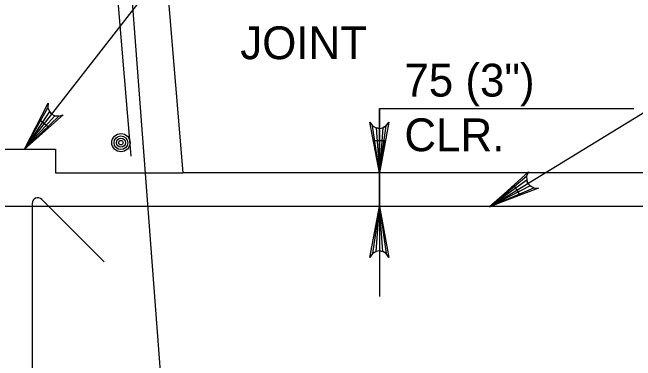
# Model space of a CAD drawing. Extents: x 638340 to 640241, y 295465 to 298435.
# Drawn here: x 639972.9 to 640029.9, y 298203 to 298234.9 of the extents above; entities that cross this region are included whole.
import ezdxf

# ---------------------------------------------------------------- set-up
doc = ezdxf.new("R2010")
doc.units = 0
for name, color, linetype in [('3', 7, 'Continuous'), ('4', 7, 'Continuous'), ('6', 7, 'Continuous'), ('7', 7, 'Continuous'), ('9', 7, 'Continuous')]:
    doc.layers.add(name, color=color, linetype=linetype)

msp = doc.modelspace()

# ---------------------------------------------------------------- linework, layer by layer
at = {"layer": '4'}
for p, q in [((639974.016, 298222.353), (639989.687, 298242.506)), ((640016.597, 298217.114), (640035.803, 298228.878)), ((640016.597, 298217.114), (640035.803, 298228.878)), ((640006.477, 298226.089), (640006.477, 298208.889)), ((640006.478, 298226.089), (640029.733, 298226.089)), ((640006.478, 298217.114), (640006.478, 298226.089))]:
    msp.add_line(p, q, dxfattribs=at)
for points in [[(639974.016, 298222.353), (639976.187, 298226.568), (639976.164, 298226.133), (639976.295, 298225.795), (639976.51, 298225.56), (639976.789, 298225.412), (639977.149, 298225.366), (639977.566, 298225.495), (639974.016, 298222.353), (639977.149, 298225.366), (639976.789, 298225.412), (639974.016, 298222.353), (639976.51, 298225.56), (639976.295, 298225.795), (639974.016, 298222.353), (639976.164, 298226.133)], [(640006.478, 298220.182), (640005.605, 298224.843), (640005.853, 298224.485), (640006.165, 298224.299), (640006.478, 298224.245), (640006.79, 298224.299), (640007.103, 298224.485), (640007.351, 298224.843), (640006.478, 298220.182), (640007.103, 298224.485), (640006.79, 298224.299), (640006.478, 298220.182), (640006.478, 298224.245), (640006.165, 298224.299), (640006.478, 298220.182), (640005.853, 298224.485)], [(640016.597, 298217.114), (640020.116, 298220.293), (640019.939, 298219.893), (640019.943, 298219.53), (640020.062, 298219.234), (640020.27, 298218.997), (640020.591, 298218.828), (640021.028, 298218.803), (640016.597, 298217.114), (640020.591, 298218.828), (640020.27, 298218.997), (640016.597, 298217.114), (640020.062, 298219.234), (640019.943, 298219.53), (640016.597, 298217.114), (640019.939, 298219.893)], [(640016.597, 298217.114), (640020.116, 298220.293), (640019.939, 298219.893), (640019.943, 298219.53), (640020.062, 298219.234), (640020.27, 298218.997), (640020.591, 298218.828), (640021.028, 298218.803), (640016.597, 298217.114), (640020.591, 298218.828), (640020.27, 298218.997), (640016.597, 298217.114), (640020.062, 298219.234), (640019.943, 298219.53), (640016.597, 298217.114), (640019.939, 298219.893)], [(640006.478, 298217.114), (640007.351, 298212.453), (640007.103, 298212.811), (640006.79, 298212.997), (640006.478, 298213.051), (640006.165, 298212.997), (640005.853, 298212.811), (640005.605, 298212.453), (640006.478, 298217.114), (640005.853, 298212.811), (640006.165, 298212.997), (640006.478, 298217.114), (640006.478, 298213.051), (640006.79, 298212.997), (640006.478, 298217.114), (640007.103, 298212.811)]]:
    msp.add_lwpolyline(points, dxfattribs=at)
for points in [[(639976.216, 298224.383), (639975.439, 298224.987), (639974.016, 298222.353)], [(640006.969, 298223.135), (640005.984, 298223.135), (640006.478, 298220.182)], [(640019.318, 298218.201), (640018.803, 298219.041), (640016.543, 298217.078)], [(640019.318, 298218.201), (640018.803, 298219.041), (640016.543, 298217.078)]]:
    msp.add_lwpolyline(points, close=True, dxfattribs=at)
at = {"layer": '6'}
for p, q in [((639980.199, 298264.337), (639983.75, 298221.728)), ((639981.72, 298264.591), (639986.871, 298195.981)), ((639981.304, 298212.061), (639975.599, 298217.766)), ((640038.931, 298217.114), (639931.097, 298217.114)), ((639974.724, 298217.403), (639974.724, 298193.008))]:
    msp.add_line(p, q, dxfattribs=at)
for radius in [0.833, 0.625, 0.417, 0.208]:
    msp.add_circle((639982.836, 298222.951), radius, dxfattribs=at)
msp.add_arc((639975.236, 298217.403), 0.512, 45, 180, dxfattribs=at)
at = {"layer": '7'}
msp.add_lwpolyline([(639958.634, 298220.191), (639969.666, 298220.191), (639969.666, 298222.353), (639976.858, 298222.353), (639976.858, 298220.191), (639988.508, 298220.191)], dxfattribs=at)
at = {"layer": '9'}
for p in [(639977.153, 298356.447), (640042.152, 298220.191), (640042.152, 298220.191)]:
    msp.add_line(p, (639988.508, 298220.191), dxfattribs=at)

# ---------------------------------------------------------------- texts
at = {"layer": '3'}
for s, p in [('75 (3")', (640008.761, 298227.174)), ('CLR.', (640008.761, 298222.174))]:
    msp.add_text(s, height=3.0001, dxfattribs=at).set_placement(p)
at = {"layer": '4'}
msp.add_text('JOINT', height=3.0001, dxfattribs=at).set_placement((639993.754, 298230.595))

doc.saveas('drawing.dxf')
